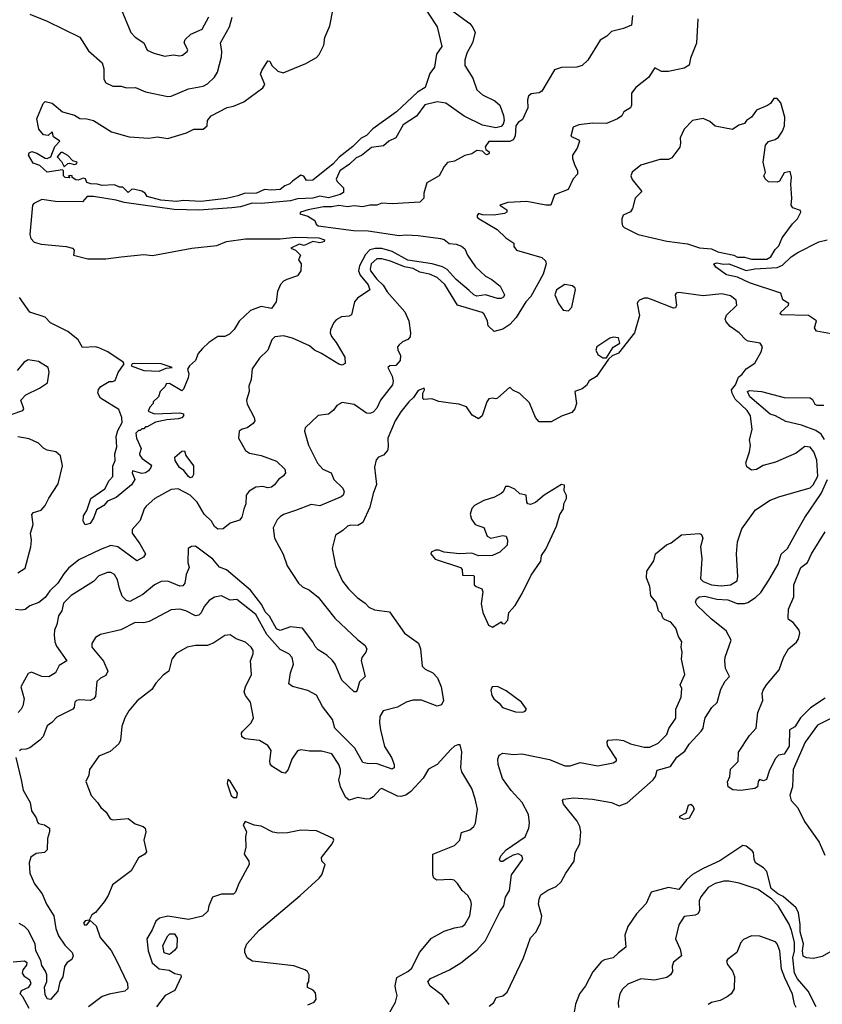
# Model space of a CAD drawing. Extents: x 1690054 to 1842981, y 782881 to 914114.
# Tile 265 of 656: x 1736547 to 1741196, y 857915 to 863620. Entities that reach past the tile are written whole.
import ezdxf

# ---------------------------------------------------------------- set-up
doc = ezdxf.new("R2010")
doc.units = 0

msp = doc.modelspace()

# ---------------------------------------------------------------- linework, layer by layer
at = {"layer": '0CON10XD'}
for points in [[(1738856.8, 863745), (1738965, 863578), (1738992.5, 863465), (1738960.3, 863419.7), (1738949.2, 863345), (1738922.7, 863307.3), (1738895, 863226.7), (1738850.5, 863199.5), (1738729.1, 863085), (1738592.8, 862987.2), (1738555, 862949.2), (1738525, 862933.3), (1738475.7, 862885), (1738397.4, 862822.6), (1738363.1, 862785), (1738245, 862690), (1738207.5, 862687.5), (1738192.7, 862712.7), (1738175, 862718.1), (1738126.2, 862685), (1738111.7, 862668.3), (1738082.4, 862657.6), (1738055, 862636.2), (1738005, 862632), (1737963.9, 862636.1), (1737917.5, 862615), (1737847.4, 862612.6), (1737810.8, 862599.2), (1737745, 862583.4), (1737595, 862565.4), (1737495, 862571.7), (1737455, 862565.8), (1737363.3, 862575), (1737284.4, 862595), (1737272.9, 862615), (1737255, 862626.9), (1737205, 862637.1), (1737194.5, 862635.5), (1737175, 862618), (1737145, 862649.2), (1737125, 862648.6), (1737095, 862663.8), (1737025, 862658.1), (1736995, 862667.3), (1736957.9, 862667.9), (1736935, 862676.7), (1736928.2, 862698.2), (1736915, 862701.5), (1736885, 862690), (1736872.6, 862692.6), (1736850, 862705), (1736850, 862715), (1736843, 862717), (1736830, 862715), (1736837, 862703), (1736810, 862705), (1736800, 862715), (1736800, 862745), (1736795, 862750), (1736705, 862736.5), (1736664, 862774), (1736625, 862789.1), (1736596.7, 862835), (1736601, 862849), (1736616.8, 862856.8), (1736646.8, 862846.8), (1736695, 862818), (1736705, 862816), (1736727.5, 862825), (1736750, 862885), (1736780, 862915), (1736741.7, 862941.7), (1736735, 862970), (1736711.7, 862948.3), (1736685, 862952.5), (1736656.7, 862985), (1736646.7, 863045), (1736682.5, 863135), (1736695, 863145.8), (1736735, 863136), (1736795, 863086.7), (1736865, 863066.7), (1736895, 863046.7), (1736935, 863046), (1736973.3, 863035), (1737079.3, 862969.3), (1737180.7, 862940.7), (1737295, 862933.8), (1737345, 862940.9), (1737405, 862930.6), (1737513.8, 862965), (1737555, 862985.7), (1737610, 862985), (1737633.3, 863005), (1737634, 863035), (1737655, 863062.5), (1737748.8, 863111.2), (1737785, 863119.1), (1737845.7, 863144.3), (1737956, 863225), (1737966, 863245), (1737942.5, 863305), (1737948.8, 863325), (1737985, 863381.2), (1737995, 863378.8), (1738007.5, 863355), (1738042.2, 863322.2), (1738072.3, 863312.3), (1738203.6, 863366.4), (1738265, 863401.4), (1738281.1, 863418.9), (1738308.8, 863471.2), (1738315, 863517.5), (1738343.7, 863585), (1738362.9, 863682.9)], [(1739034, 863685), (1739155, 863596.9), (1739172.5, 863575), (1739184.5, 863545), (1739169.6, 863485), (1739137.7, 863425), (1739124.7, 863385), (1739125.4, 863355), (1739170.8, 863280.8), (1739195, 863213.3), (1739227.2, 863185), (1739299.6, 863149.6), (1739328.4, 863125), (1739349.2, 863065), (1739352.2, 863035), (1739347.4, 863015), (1739335, 863000.2), (1739305, 862993), (1739227.8, 863007.8), (1739121.3, 863061.3), (1739015.2, 863135.2), (1738965.7, 863144.3), (1738894, 863126), (1738845, 863061.5), (1738768.9, 863011.1), (1738725.5, 862935), (1738685, 862915.4), (1738655, 862888.1), (1738585, 862878.5), (1738527, 862833), (1738495, 862819.8), (1738457.9, 862782.1), (1738401, 862745), (1738379.5, 862695), (1738385, 862682.1), (1738422.1, 862645), (1738421.5, 862618.5), (1738403.5, 862606.5), (1738335, 862588.4), (1738285, 862598.2), (1738245, 862584.9), (1738155, 862581.4), (1738115, 862569.4), (1737945, 862553.8), (1737893.3, 862556.7), (1737825.6, 862535), (1737775, 862529.1), (1737585, 862515.3), (1737440.7, 862520.7), (1737151.2, 862561.2), (1737105.7, 862575), (1736974, 862596), (1736937.5, 862595), (1736910, 862565), (1736753.8, 862566.2), (1736675, 862577.3), (1736629.3, 862555), (1736621.6, 862545), (1736606.1, 862375), (1736611.8, 862351.8), (1736630.9, 862330.9), (1736670.1, 862320.1), (1736815, 862305.2), (1736853.3, 862295), (1736862, 862285), (1736858.8, 862255), (1736941.2, 862235), (1737045, 862234.5), (1737135, 862245.8), (1737265, 862259.8), (1737316.5, 862253.5), (1737543.9, 862296.1), (1737689, 862311), (1737744.7, 862335.3), (1737855, 862349.5), (1738055, 862350), (1738145, 862360.4), (1738280, 862355), (1738312, 862345), (1738311.2, 862335), (1738299.8, 862330.2), (1738285, 862326.7), (1738245, 862335.5), (1738195, 862311.5), (1738165, 862318.5), (1738117.5, 862295), (1738144.2, 862284.2), (1738172.5, 862255), (1738162.3, 862227.7), (1738176.2, 862205), (1738175.8, 862165), (1738155, 862135.8), (1738095, 862114.4), (1738075, 862104.3), (1738058.1, 862085), (1738040.6, 862045), (1738032.3, 861985), (1738005, 861945.6), (1737945, 861957.9), (1737884.3, 861935.7), (1737817.8, 861872.2), (1737789.2, 861825), (1737762.9, 861797.1), (1737735.3, 861784.7), (1737695, 861784.4), (1737641.3, 861748.7), (1737605, 861714.5), (1737580.4, 861685), (1737564.8, 861645), (1737530.8, 861615), (1737518.8, 861595), (1737526.9, 861566.9), (1737523.3, 861545), (1737495, 861478.8), (1737485, 861468.8), (1737415, 861512.5), (1737395, 861510), (1737390, 861495), (1737360, 861465), (1737350, 861435), (1737320, 861405), (1737320, 861395), (1737300, 861375), (1737291.7, 861351.7), (1737327, 861337), (1737475, 861342.5), (1737495, 861336.7), (1737496.2, 861325), (1737485, 861313.3), (1737465, 861307.5), (1737398.3, 861301.7), (1737333, 861287), (1737285, 861260), (1737275, 861260), (1737265, 861250), (1737255, 861250), (1737245, 861240), (1737235, 861240), (1737220, 861225), (1737222.5, 861195), (1737250, 861135), (1737240, 861105), (1737242.5, 861095), (1737257, 861077), (1737309.2, 861039.2), (1737307.1, 861025), (1737292.2, 861005), (1737275, 860993.6), (1737255, 860990), (1737200, 861005), (1737197.5, 860995), (1737214, 860955), (1737194.4, 860925), (1737105, 860850.9), (1737055, 860829.2), (1737034.2, 860805), (1736990.6, 860779.4), (1736976.9, 860735), (1736955, 860700.6), (1736925, 860693.3), (1736914.2, 860715), (1736915.8, 860745), (1736934.6, 860775.4), (1736957.8, 860845), (1737039.2, 860900.8), (1737065, 860950), (1737086.1, 860973.9), (1737086.4, 861033.6), (1737098.8, 861065), (1737098.1, 861105), (1737109.6, 861145), (1737105.5, 861205), (1737115, 861238.8), (1737140, 861285), (1737139.2, 861315), (1737121.2, 861361.2), (1737015, 861426.2), (1737000, 861455), (1737002.7, 861477.3), (1737016.7, 861495), (1737065, 861523.3), (1737085, 861522.5), (1737100, 861530), (1737117.5, 861575), (1737152.5, 861625), (1737145.9, 861635.9), (1737056.7, 861695), (1737005, 861719.2), (1736985, 861724.2), (1736911.1, 861721.1), (1736885.3, 861765.3), (1736825, 861813.8), (1736724.1, 861864.1), (1736695, 861897.1), (1736604.5, 861924.5), (1736545, 862010)], [(1737135, 863680), (1737190, 863545), (1737215, 863518.9), (1737266, 863485), (1737285, 863443.8), (1737323.3, 863425), (1737387.7, 863407.7), (1737435, 863415.7), (1737475, 863411.1), (1737490, 863415), (1737516.7, 863435), (1737520, 863445), (1737500, 863485), (1737505.6, 863505), (1737537.5, 863535), (1737604.6, 863565), (1737643.2, 863636.8)], [(1740095.7, 863645), (1740091.7, 863588.3), (1740045, 863568.4), (1739975, 863551.9), (1739947.2, 863525), (1739909.2, 863500.8), (1739838.1, 863385), (1739805.4, 863355), (1739774.5, 863344.5), (1739685, 863343.3), (1739645, 863328.8), (1739571.2, 863205), (1739555, 863196), (1739510.4, 863189.6), (1739493.8, 863176.2), (1739488.5, 863155), (1739490.7, 863109.3), (1739459.3, 863040.7), (1739435, 863024.5), (1739421.5, 863005), (1739416.4, 862945), (1739405, 862923.1), (1739385, 862913.9), (1739265, 862913.3), (1739243.3, 862883.3), (1739247, 862867), (1739266.7, 862855), (1739266.7, 862845), (1739255, 862837.5), (1739245, 862840), (1739228.3, 862858.3), (1739195, 862861.1), (1739165, 862842.3), (1739125, 862832.4), (1739065, 862800.8), (1739025, 862791.9), (1739005, 862770), (1738975.8, 862715), (1738905.6, 862674.4), (1738888.1, 862615), (1738887.1, 862585), (1738865, 862563.2), (1738705, 862553.6), (1738645, 862557.6), (1738615, 862544.8), (1738575, 862544.8), (1738535, 862535.2), (1738485, 862540.8), (1738445, 862534.8), (1738395, 862544.1), (1738355, 862535.2), (1738306.2, 862535), (1738217.5, 862517.5), (1738173.8, 862505), (1738170, 862495), (1738215, 862481.4), (1738256, 862456), (1738263.3, 862435), (1738275, 862424.4), (1738481.2, 862398.8), (1738565, 862397.3), (1738745, 862368.6), (1738785, 862373.5), (1738855, 862368.8), (1738985, 862351.4), (1739005, 862345.9), (1739035, 862323.5), (1739075, 862319.7), (1739106.7, 862306.7), (1739125, 862292.5), (1739141.2, 862255), (1739187.9, 862187.9), (1739245, 862133.4), (1739280.9, 862115), (1739330.3, 862075), (1739354.2, 862025), (1739348.9, 862011.1), (1739335, 862004.2), (1739315, 862004.4), (1739244.7, 862024.7), (1739195, 862018), (1739177.5, 862025), (1739150.1, 862050.1), (1739074.8, 862115), (1739022.1, 862172.1), (1738995, 862187.9), (1738936, 862206), (1738795, 862225.8), (1738705, 862276.2), (1738645, 862293.2), (1738605, 862293.8), (1738575, 862286), (1738550.5, 862259.5), (1738515.8, 862194.2), (1738508.7, 862165), (1738518.6, 862138.6), (1738565, 862084), (1738575.7, 862054.3), (1738504.2, 862005.8), (1738486.2, 861985), (1738469.4, 861910.6), (1738455, 861902.5), (1738411.2, 861898.8), (1738379.5, 861880.5), (1738366.2, 861865), (1738347.3, 861822.7), (1738345.7, 861805), (1738353.1, 861785), (1738380.3, 861750.3), (1738430, 861665), (1738432.9, 861627.1), (1738415, 861617.5), (1738395, 861622.9), (1738295, 861685.2), (1738255, 861705.8), (1738225, 861729.8), (1738126.2, 861775), (1738075, 861788.2), (1738025, 861781.4), (1738007.5, 861765), (1737984, 861705), (1737935, 861658.8), (1737893.6, 861596.4), (1737887.5, 861535), (1737874.1, 861495.9), (1737876, 861465), (1737860, 861415), (1737865, 861392.5), (1737905.8, 861315), (1737909.2, 861295), (1737900, 861280), (1737865, 861254.4), (1737835, 861247.8), (1737817.1, 861235), (1737814.5, 861194.5), (1737855, 861122.9), (1737877.9, 861107.9), (1737945, 861095.4), (1738035, 861061.9), (1738082.5, 861015), (1738085.8, 860995), (1738075, 860976.2), (1738045, 860956), (1738023.1, 860925), (1738005, 860911.1), (1737985, 860907.7), (1737955, 860915.4), (1737915, 860911.2), (1737875, 860888.8), (1737858.6, 860865), (1737856.5, 860815), (1737845, 860783.8), (1737832.8, 860737.2), (1737819.7, 860720.3), (1737765, 860702.2), (1737725, 860669.2), (1737695, 860666.9), (1737675, 860683.3), (1737658, 860715), (1737614.4, 860754.4), (1737575, 860823.8), (1737535, 860865.3), (1737465, 860901.2), (1737425, 860898.2), (1737328.6, 860845), (1737278.8, 860801.2), (1737267.8, 860785), (1737245, 860717.5), (1737197.5, 860665), (1737197.5, 860645), (1737243.1, 860583.1), (1737276, 860525), (1737263.3, 860505), (1737225, 860483.8), (1737115.2, 860565.2), (1737075, 860572.9), (1737015, 860550.9), (1736890, 860490), (1736828.5, 860441.5), (1736801.9, 860408.1), (1736767.2, 860355), (1736720.4, 860309.6), (1736695, 860271), (1736657.4, 860242.6), (1736605.7, 860224.3), (1736578, 860202), (1736555, 860198.3), (1736522.6, 860202.6)], [(1740474.2, 863625), (1740466.5, 863483.5), (1740432.7, 863397.3), (1740425, 863356.2), (1740395, 863338.8), (1740305, 863320), (1740265, 863320), (1740225, 863340), (1740190, 863285), (1740115, 863226.1), (1740091.7, 863195), (1740091.1, 863125), (1740085, 863108.6), (1740046.7, 863085), (1740035, 863063.3), (1740010, 863045), (1739945, 863017.8), (1739865, 863020), (1739785, 863010), (1739753.6, 862996.4), (1739740, 862945), (1739784.2, 862924.2), (1739788.6, 862915), (1739775.2, 862875), (1739749.3, 862835), (1739748, 862815), (1739759.9, 862779.9), (1739777.8, 862745), (1739778.8, 862725), (1739752.5, 862697.5), (1739724.2, 862635.8), (1739645, 862605.4), (1739624, 862546), (1739595.2, 862544.8), (1739485, 862565.5), (1739375, 862560.8), (1739327.5, 862545), (1739368.2, 862518.2), (1739368.2, 862505), (1739355, 862497.5), (1739293, 862487), (1739228.3, 862488.3), (1739205, 862496), (1739197.5, 862485), (1739197.5, 862475), (1739207.5, 862465), (1739312.5, 862405), (1739362.5, 862355), (1739410, 862325), (1739410, 862305), (1739424, 862285), (1739571.4, 862241.4), (1739593.1, 862223.1), (1739595.6, 862205), (1739578.6, 862145), (1739507.8, 862015), (1739478.9, 861985), (1739422, 861895), (1739386, 861854), (1739345, 861826.1), (1739295, 861813.8), (1739259.5, 861845), (1739255.6, 861875), (1739236, 861915), (1739225, 861923.8), (1739083.3, 861965), (1739010, 862085), (1738965, 862125.4), (1738920.8, 862145), (1738865, 862157.1), (1738825, 862179), (1738775, 862188.1), (1738695, 862220.2), (1738645, 862233.8), (1738615, 862234.3), (1738583.6, 862205), (1738575.9, 862175), (1738578.9, 862165), (1738615, 862116.1), (1738651.3, 862081.3), (1738675, 862043.1), (1738777, 861927), (1738801.2, 861875), (1738810.5, 861805), (1738808.2, 861781.8), (1738795, 861767.1), (1738765, 861753.1), (1738744, 861735), (1738735.9, 861724.1), (1738737.1, 861707.1), (1738752.5, 861675), (1738751.2, 861645), (1738725, 861616.7), (1738690, 861615), (1738680, 861605), (1738704.1, 861554.1), (1738710, 861525), (1738706, 861505), (1738636.8, 861415), (1738615, 861368), (1738595, 861345.8), (1738575, 861337.1), (1738555, 861340), (1738485, 861390), (1738415, 861401.2), (1738383.3, 861385), (1738365, 861357.5), (1738336.1, 861333.9), (1738275, 861326.7), (1738200.8, 861255), (1738196.9, 861235), (1738218.8, 861155), (1738270.8, 861050.8), (1738303.3, 861015), (1738350.5, 860995), (1738366.5, 860956.5), (1738418.8, 860905), (1738425.8, 860885), (1738420, 860865), (1738408.1, 860855), (1738285, 860802.3), (1738235, 860810.6), (1738145, 860776.9), (1738075, 860753.1), (1738055, 860739.4), (1738038.3, 860721.7), (1738014.5, 860675), (1738022.5, 860615), (1738072.3, 860522.3), (1738096.9, 860455), (1738162.3, 860355), (1738185, 860334), (1738225.7, 860315), (1738275, 860273.1), (1738372.1, 860152.1), (1738505, 860027.1), (1738546.6, 859996.6), (1738558, 859975), (1738552, 859955), (1738529.4, 859925), (1738524.5, 859905.5), (1738548.8, 859815), (1738516, 859784), (1738501.4, 859735), (1738495, 859726), (1738485, 859725.8), (1738412.8, 859792.8), (1738373.6, 859885), (1738357.7, 859907.7), (1738325, 859938.2), (1738275, 859968.1), (1738257.5, 859987.5), (1738245.4, 860015), (1738184.2, 860095), (1738115, 860101.4), (1738055, 860080.3), (1738035, 860090), (1737994.4, 860164.4), (1737969.5, 860189.5), (1737949.2, 860229.2), (1737883.4, 860315), (1737745, 860432.5), (1737705, 860446.7), (1737664.7, 860494.7), (1737565, 860569.6), (1737541.7, 860568.3), (1737522.9, 860555), (1737520.9, 860475), (1737528.2, 860445), (1737511.9, 860405), (1737502.5, 860355), (1737490.9, 860339.1), (1737475, 860337.3), (1737405, 860367.5), (1737366.1, 860363.9), (1737327.5, 860345), (1737260.4, 860289.6), (1737185, 860248.7), (1737165, 860255.4), (1737140.3, 860280.3), (1737125.2, 860325), (1737114, 860374), (1737095, 860404.4), (1737075, 860416.4), (1737055, 860417.1), (1737005, 860397.1), (1736975, 860364.5), (1736845, 860282.7), (1736800.5, 860239.5), (1736790, 860195), (1736771.9, 860165), (1736761.8, 860115), (1736747.3, 860082.7), (1736745.9, 860055), (1736750.3, 860015), (1736759.9, 859989.9), (1736820.6, 859905), (1736775, 859878.1), (1736754.2, 859835), (1736715, 859811.5), (1736675, 859814.4), (1736615, 859838.8), (1736595, 859832.5), (1736553.1, 859755), (1736572.9, 859685), (1736565.6, 859645), (1736555.6, 859625), (1736537.1, 859605)], [(1736605, 863652.5), (1736705, 863611.4), (1736895, 863519.2), (1736945, 863440), (1737025, 863370), (1737033.8, 863335), (1737033.2, 863275), (1737045, 863254.4), (1737085.5, 863235.5), (1737133.7, 863233.7), (1737165, 863225.6), (1737217.5, 863227.5), (1737275, 863201.4), (1737405, 863174.4), (1737425, 863176.9), (1737525, 863218.7), (1737610, 863235), (1737635, 863247.8), (1737675, 863287.5), (1737693.4, 863316.6), (1737716.2, 863405), (1737717.7, 863435), (1737709.5, 863485), (1737762.5, 863577.5), (1737778, 863635)], [(1740875, 862232.5), (1740898.1, 862245), (1740922.1, 862287.9), (1740945, 862308.8), (1740964.2, 862355), (1741023.4, 862436.6), (1741052.5, 862465), (1741072.5, 862505), (1741070, 862515), (1741025, 862530.6), (1741015.6, 862545), (1741020, 862585), (1741013.3, 862666.7), (1741018.1, 862708.1), (1741009.3, 862739.3), (1740975, 862732.5), (1740947.5, 862685), (1740935, 862677.5), (1740885, 862681.2), (1740865, 862697.5), (1740857.5, 862715), (1740867.5, 862735), (1740854.4, 862795), (1740867.3, 862892.7), (1740885, 862913.3), (1740922.5, 862925), (1740941.7, 862938.3), (1740965.9, 862974.1), (1740976.1, 863003.9), (1740979.2, 863055), (1740955, 863137.5), (1740935, 863162.5), (1740915, 863162.5), (1740895.9, 863134.1), (1740878.3, 863121.7), (1740814.1, 863095.9), (1740786.7, 863055), (1740756.2, 863035), (1740745, 863018.8), (1740712, 863008), (1740675, 862983.8), (1740575, 863003.3), (1740545, 863030), (1740505, 863047.1), (1740444.5, 863035.5), (1740395, 862986), (1740372.5, 862935), (1740375.3, 862905), (1740369.8, 862880.2), (1740325, 862818.5), (1740305, 862810), (1740255, 862810.3), (1740145, 862777.7), (1740094, 862736), (1740087.2, 862715), (1740094.4, 862694.4), (1740150, 862625), (1740112, 862585), (1740097.5, 862525), (1740085, 862506.7), (1740042.5, 862487.5), (1740033.8, 862465), (1740033.8, 862445), (1740038.8, 862425), (1740048.8, 862415), (1740130, 862375), (1740295, 862335.6), (1740415, 862321.3), (1740485, 862297.1), (1740555, 862292.2), (1740591.4, 862275), (1740683.1, 862255), (1740705, 862243.5), (1740745, 862243.3), (1740785, 862232.6), (1740875, 862232.5)], [(1736805, 862767.5), (1736825, 862786), (1736835, 862788.8), (1736865, 862780), (1736876.2, 862785), (1736880, 862795), (1736855, 862802.5), (1736825, 862832.5), (1736795, 862850), (1736785, 862850), (1736763.3, 862825), (1736788.3, 862798.3), (1736805, 862767.5)], [(1741268, 861795), (1741162.5, 861815), (1741151.4, 861835), (1741163.3, 861875), (1741115.9, 861905.9), (1740959.3, 861909.3), (1740952.5, 861915), (1740956.7, 861925), (1741000, 861965), (1741002.5, 861975), (1740967, 861997), (1740955.9, 862035.9), (1740775, 862094.4), (1740705, 862127.5), (1740641.7, 862141.7), (1740580, 862185), (1740567.5, 862205), (1740585, 862210.8), (1740623.7, 862203.7), (1740655, 862205.5), (1740669.3, 862199.3), (1740755, 862165.8), (1740804.5, 862175.5), (1740935, 862184), (1740965, 862196.8), (1741016.2, 862245), (1741055, 862271.3), (1741175, 862331.8), (1741224.4, 862344.4)], [(1739725, 861932), (1739745.8, 861955), (1739765.7, 862055.7), (1739763.8, 862065), (1739748.3, 862078.3), (1739705, 862086.4), (1739656, 862055), (1739646, 862025), (1739668.8, 861975), (1739695, 861936.7), (1739725, 861932)], [(1739034.3, 857914.3), (1738995.8, 857965), (1738925, 858020.6), (1738910, 858045), (1738925.5, 858065), (1739036.3, 858113.7), (1739102.4, 858155), (1739195, 858228), (1739244.8, 858285.2), (1739329.4, 858455), (1739351.1, 858485), (1739360.4, 858535), (1739383.3, 858575), (1739395.1, 858664.9), (1739461.4, 858755), (1739456, 858775), (1739435, 858786.7), (1739405, 858779.1), (1739370.9, 858759.1), (1739345, 858742.9), (1739331.5, 858741.5), (1739325.6, 858755), (1739334.5, 858775), (1739365, 858809.4), (1739473.8, 858885), (1739496, 858935), (1739500.8, 858965), (1739494, 859015), (1739456.9, 859085), (1739393.2, 859153.2), (1739342.8, 859222.8), (1739318.9, 859305), (1739316.5, 859335), (1739325, 859357.5), (1739345, 859369.5), (1739408, 859362), (1739455.5, 859365.5), (1739615, 859333.6), (1739705, 859297.1), (1739735, 859297.1), (1739793.3, 859316.7), (1739895, 859297.1), (1739985, 859314.4), (1740003.8, 859325), (1740004.2, 859335), (1739951.1, 859415), (1739949.2, 859435), (1739955.6, 859444.4), (1740005, 859448.8), (1740045, 859443.3), (1740085, 859424.2), (1740165, 859403.8), (1740197.5, 859405), (1740245, 859427.5), (1740295, 859477.5), (1740306.4, 859513.6), (1740347.7, 859572.3), (1740347.5, 859625), (1740377.5, 859695), (1740382.5, 859745), (1740373.3, 859765), (1740398.8, 859825), (1740380, 859915), (1740383.3, 859955), (1740377.5, 859985), (1740382.5, 860015), (1740363.3, 860045), (1740347.5, 860095), (1740318.3, 860128.3), (1740282.5, 860145), (1740272.5, 860155), (1740265, 860180), (1740247.5, 860195), (1740233.8, 860245), (1740202.4, 860282.4), (1740197.5, 860335), (1740177.5, 860385), (1740179.5, 860425), (1740220, 860485), (1740230, 860525), (1740292.7, 860577.3), (1740320.7, 860589.3), (1740380, 860635), (1740485, 860642.5), (1740496.7, 860636.7), (1740503.3, 860615), (1740490.8, 860565), (1740498.8, 860495), (1740490.5, 860380.5), (1740506.7, 860365), (1740555, 860346.1), (1740610.1, 860339.9), (1740665, 860344.4), (1740702.1, 860367.9), (1740706.8, 860393.2), (1740699.2, 860525), (1740705.6, 860595), (1740729.8, 860670.2), (1740809.7, 860780.3), (1740894.6, 860835.4), (1740944.2, 860855.8), (1741125, 860906.7), (1741143.1, 860925), (1741170.9, 860975), (1741165, 861068), (1741146.7, 861115), (1741125, 861142), (1741095, 861146.2), (1741045, 861108), (1740925, 861056), (1740852.7, 861037.3), (1740815, 861014), (1740785, 861008.8), (1740759.3, 861029.3), (1740752.5, 861052.5), (1740773.8, 861115), (1740780, 861155), (1740773.8, 861185), (1740790, 861245), (1740780, 861325), (1740760.6, 861355), (1740690.8, 861420.8), (1740673.1, 861455), (1740670.9, 861475), (1740692.5, 861505), (1740711.4, 861548.6), (1740732.5, 861565), (1740754.1, 861595.9), (1740805, 861630), (1740841.1, 861695), (1740850, 861725), (1740835.3, 861745.3), (1740767.4, 861757.4), (1740754, 861765), (1740715, 861805.8), (1740662.6, 861842.6), (1740639.3, 861869.3), (1740634.3, 861885), (1740641.8, 861908.2), (1740701.3, 861965), (1740696.3, 861995), (1740665, 862019), (1740615, 862031.9), (1740505, 862020), (1740365, 862040), (1740348.8, 862035), (1740344.3, 862025.7), (1740350.8, 861965), (1740345, 861950), (1740335, 861947.5), (1740215.4, 861995.4), (1740185, 862006.9), (1740165, 862007.1), (1740136.2, 861995), (1740128, 861985), (1740124.2, 861975), (1740138, 861905), (1740108, 861805), (1740015, 861686.7), (1739978.8, 861671.2), (1739957, 861653), (1739888.3, 861551.7), (1739845, 861526.7), (1739830, 861500), (1739805, 861481.2), (1739762.5, 861465), (1739771.2, 861395), (1739763.3, 861365), (1739745.9, 861344.1), (1739685, 861323.3), (1739625, 861290), (1739555, 861290), (1739534.1, 861314.1), (1739499.3, 861399.3), (1739443, 861453), (1739403, 861473), (1739385, 861490), (1739315, 861427.5), (1739305, 861422.5), (1739285, 861427.5), (1739265, 861423.8), (1739252.2, 861405), (1739225.4, 861324.6), (1739205, 861306.7), (1739168.3, 861328.3), (1739135.7, 861375.7), (1739091.2, 861391.2), (1739042.3, 861397.7), (1738975, 861408), (1738935, 861423.3), (1738888.3, 861418.3), (1738882.5, 861425), (1738882.5, 861455), (1738892.5, 861475), (1738890, 861485), (1738855, 861471.2), (1738828.8, 861431.2), (1738800, 861405), (1738755, 861348.2), (1738721.7, 861295), (1738678.4, 861195), (1738682, 861145), (1738676.7, 861123.3), (1738655, 861096.3), (1738624.8, 861085.2), (1738610.8, 861069.2), (1738602.4, 861027.6), (1738614.3, 860925.7), (1738593.5, 860875), (1738575, 860796), (1738535, 860706.7), (1738505, 860689.2), (1738465, 860691.1), (1738445, 860685.7), (1738419.1, 860660.9), (1738376.4, 860633.6), (1738357.5, 860555), (1738376, 860455), (1738416.8, 860366.8), (1738451.7, 860321.7), (1738501.2, 860271.2), (1738548.2, 860238.2), (1738569.2, 860215), (1738601.2, 860201.2), (1738688.9, 860188.9), (1738775.5, 860065), (1738856.8, 860006.8), (1738869.1, 859975), (1738877.5, 859875), (1738895, 859857.5), (1738940.8, 859835), (1738966.2, 859806.2), (1738988.1, 859755), (1739001.9, 859675), (1738989.4, 859650.6), (1738965, 859642.5), (1738875, 859676.7), (1738823.8, 859676.2), (1738785, 859665.5), (1738735, 859636.9), (1738652.5, 859615), (1738633.2, 859583.2), (1738630.9, 859545), (1738637.3, 859505), (1738659.2, 859409.2), (1738701.1, 859345), (1738715.7, 859305), (1738715.8, 859284.2), (1738705, 859276.7), (1738617.9, 859307.9), (1738559.5, 859309.5), (1738535, 859316.2), (1738488.8, 859398.8), (1738371.9, 859515), (1738358.9, 859565), (1738301, 859641), (1738265, 859705.7), (1738215, 859732.5), (1738127, 859757), (1738105, 859772.5), (1738114.6, 859835.4), (1738133.3, 859885), (1738125.6, 859925), (1738105, 859945.6), (1738055, 859971.1), (1737978.2, 860058.2), (1737915, 860174.2), (1737805, 860259.4), (1737765, 860257.3), (1737715, 860281.1), (1737675, 860274.3), (1737644, 860255), (1737615, 860220), (1737597.7, 860182.3), (1737585, 860169.1), (1737565, 860165.4), (1737509.2, 860195), (1737475, 860204.5), (1737425, 860200), (1737297, 860133), (1737265, 860125.9), (1737215, 860127.8), (1737133.3, 860085), (1737015, 860058.1), (1736985, 860040), (1736964.2, 860005.8), (1736964, 859985), (1737032.6, 859902.6), (1737057.5, 859845), (1737045, 859820), (1737013.8, 859805), (1736992.5, 859785), (1736985, 859698.8), (1736975, 859684.2), (1736955.5, 859674.5), (1736895, 859678.9), (1736875.7, 859674.3), (1736866.2, 859665), (1736861.2, 859635), (1736853.8, 859625), (1736762.2, 859577.8), (1736733, 859547), (1736705, 859528), (1736682.7, 859467.3), (1736663.8, 859445), (1736605, 859401.2), (1736585, 859393.1), (1736555, 859391.9), (1736545, 859383.1)], [(1739945, 861660), (1739985, 861723.3), (1740022.5, 861745), (1740015, 861776.7), (1739985, 861781.2), (1739965, 861774), (1739890, 861725), (1739883.3, 861705), (1739895, 861680), (1739925, 861661.2), (1739945, 861660)], [(1736497.8, 861332.2), (1736564.1, 861355.9), (1736570, 861365), (1736552.5, 861415), (1736583, 861447), (1736661.2, 861485), (1736708, 861515), (1736717, 861577), (1736711.2, 861605), (1736655, 861640), (1736595, 861649.2), (1736572.5, 861635), (1736532.2, 861587.8)], [(1737355, 861583.8), (1737395, 861600), (1737430, 861605), (1737366.7, 861625), (1737212.7, 861627.3), (1737197.5, 861625), (1737192.5, 861615), (1737265, 861588), (1737355, 861583.8)], [(1741208.3, 861188.3), (1741189, 861219), (1741158.6, 861238.6), (1741075, 861270), (1740985, 861291.7), (1740925, 861325.2), (1740893.2, 861335), (1740776.7, 861435), (1740761.9, 861465), (1740775, 861470.5), (1740844.4, 861465.6), (1740975, 861431.2), (1741125, 861428.3), (1741138.4, 861418.4), (1741152.3, 861392.3), (1741165, 861385.6), (1741205, 861386.5)], [(1736535, 860414.2), (1736578.4, 860441.6), (1736610.7, 860565), (1736614.6, 860604.6), (1736608.6, 860645), (1736624.6, 860695), (1736616.3, 860753.7), (1736626.2, 860763.8), (1736671.5, 860778.5), (1736694.7, 860805.3), (1736715, 860848), (1736769.1, 860930.9), (1736794.4, 861035), (1736782.2, 861092.2), (1736755, 861116.7), (1736705, 861126.2), (1736685, 861136.2), (1736655.5, 861165.5), (1736601.7, 861191.7), (1736535, 861202.5)], [(1737535, 860966), (1737525, 860973.6), (1737498, 861008), (1737471.5, 861025), (1737446.9, 861065), (1737445.8, 861085), (1737485, 861120), (1737501.7, 861121.7), (1737508.5, 861095), (1737553.8, 861035), (1737554, 860985), (1737545, 860968.8), (1737535, 860966)], [(1739266.2, 857905), (1739293.8, 857925), (1739306.2, 857953.8), (1739345, 857964.2), (1739370.8, 857985), (1739465, 858183.8), (1739505, 858300), (1739536.2, 858333.8), (1739564.4, 858385), (1739570.5, 858425), (1739552.9, 858495), (1739556, 858525), (1739565, 858550), (1739606.7, 858576.7), (1739655, 858597.8), (1739683.3, 858625), (1739709.5, 858675), (1739758.6, 858745), (1739764.4, 858795), (1739791.1, 858845), (1739797.8, 858915), (1739791.2, 858945), (1739775.8, 858975.8), (1739697.5, 859075), (1739691.2, 859095), (1739696, 859104), (1739755, 859110.5), (1739865, 859102.7), (1739974.6, 859084.6), (1740020, 859065), (1740065, 859081.6), (1740215.4, 859215), (1740229.1, 859235), (1740238.9, 859271.1), (1740317.6, 859292.4), (1740354.1, 859345.9), (1740398.8, 859381.2), (1740425, 859422), (1740495, 859498.1), (1740505.4, 859515), (1740510.3, 859540.3), (1740517.5, 859575), (1740556.9, 859635), (1740586.7, 859663.3), (1740608.3, 859741.7), (1740632.9, 859787.1), (1740659.2, 859815), (1740635, 859860), (1740630.5, 859905), (1740633.1, 859926.9), (1740668.9, 860025), (1740639, 860079), (1740555, 860145.9), (1740471.4, 860225), (1740461.2, 860245), (1740467.3, 860262.7), (1740482.5, 860275), (1740515, 860280), (1740585, 860263.1), (1740648, 860258), (1740703, 860237), (1740745, 860236.7), (1740765, 860242.5), (1740808.9, 860271.1), (1740839.1, 860300.9), (1740887.1, 860372.9), (1740941, 860465), (1740957.3, 860522.7), (1740995, 860555.4), (1741048.7, 860655), (1741094.4, 860735), (1741189.7, 860875), (1741226.7, 860955)], [(1739285, 860100), (1739335, 860130), (1739341.7, 860121.7), (1739355, 860120), (1739375, 860140), (1739380, 860185), (1739416.9, 860225), (1739458.2, 860295), (1739508.9, 860401.1), (1739565, 860482.5), (1739568.8, 860515), (1739595, 860552.5), (1739655.8, 860685), (1739676.4, 860753.6), (1739696.7, 860785), (1739698.8, 860815), (1739713.3, 860845), (1739713.6, 860863.6), (1739700.7, 860890.7), (1739702.5, 860922.5), (1739685, 860927.1), (1739584.2, 860865), (1739535, 860821.9), (1739505, 860810), (1739490, 860815), (1739483.8, 860825), (1739480, 860865), (1739443, 860873), (1739415, 860900), (1739380, 860915), (1739360, 860915), (1739347.5, 860885), (1739336.1, 860873.9), (1739296.7, 860853.3), (1739235, 860833.3), (1739180.6, 860805), (1739165, 860787.8), (1739155.4, 860755), (1739164.2, 860725), (1739185, 860694.2), (1739207.3, 860687.3), (1739235, 860677.5), (1739255, 860627.5), (1739275, 860616.2), (1739345, 860631.2), (1739365, 860626.7), (1739372.9, 860605), (1739370, 860575), (1739327.8, 860535), (1739285, 860515.9), (1739205, 860512.5), (1739165, 860528.1), (1739094.7, 860524.7), (1739005, 860534.2), (1738975, 860545.7), (1738955, 860546.2), (1738930, 860535), (1738927.5, 860525), (1738954.1, 860494.1), (1739100, 860445), (1739110, 860435), (1739111.7, 860401.7), (1739175, 860400), (1739180, 860395), (1739180, 860345), (1739190, 860335), (1739223, 860323), (1739230, 860305), (1739220, 860235), (1739230, 860185), (1739261.7, 860111.7), (1739285, 860100)], [(1740725, 859154.4), (1740677.7, 859157.7), (1740651.2, 859175), (1740647, 859203), (1740660, 859235), (1740663.6, 859276.4), (1740708.9, 859321.1), (1740710, 859375), (1740775, 859472), (1740812, 859515), (1740822.5, 859605), (1740851.9, 859675), (1740847.8, 859715), (1740854.4, 859735), (1740872.9, 859765), (1740947.1, 859852.9), (1740971.2, 859925), (1741000, 859975), (1741046.3, 860013.7), (1741057.4, 860032.6), (1741065.7, 860065), (1741062.4, 860082.4), (1741026.8, 860126.8), (1741000, 860145), (1740998, 860155), (1741001.1, 860205), (1741031.2, 860275), (1741031.8, 860345), (1741071.4, 860445), (1741110, 860475), (1741133.5, 860525), (1741213, 860653)], [(1738725, 857997.5), (1738721.9, 858021.9), (1738730.5, 858069.5), (1738794.2, 858105), (1738817.5, 858125), (1738862.5, 858215), (1738932, 858298), (1739005, 858338.8), (1739065, 858358), (1739110, 858365), (1739125, 858376.7), (1739155, 858427.5), (1739163.3, 858495), (1739160, 858515), (1739143.3, 858545), (1739110, 858575), (1739082.5, 858615), (1739063.6, 858633.6), (1739045, 858638.8), (1738962.5, 858635), (1738945.9, 858645.9), (1738940, 858665), (1738940, 858785), (1739065, 858834.2), (1739096, 858865), (1739105, 858910), (1739155, 858926.7), (1739176.7, 858945), (1739188, 858965), (1739198.8, 859045), (1739185.7, 859105.7), (1739166, 859165), (1739107.5, 859262.5), (1739101.2, 859285), (1739107.3, 859377.3), (1739098.3, 859418.3), (1739085, 859417.5), (1739065, 859410), (1739045, 859391.2), (1738965, 859303.8), (1738915, 859276.7), (1738884.4, 859225), (1738811.5, 859148.5), (1738782.8, 859127.2), (1738755, 859119.3), (1738735, 859121.2), (1738645, 859164.3), (1738635, 859161.4), (1738595, 859116.5), (1738575, 859104.5), (1738555, 859102.5), (1738505, 859112.2), (1738455, 859098.5), (1738434.8, 859114.8), (1738405.2, 859175), (1738396.1, 859215), (1738405.8, 859255), (1738404.2, 859275), (1738394.6, 859305), (1738355, 859365.3), (1738295, 859380.9), (1738225, 859380.6), (1738175, 859390), (1738155.7, 859384.3), (1738122.7, 859335), (1738102.5, 859275), (1738085, 859254.4), (1738065, 859258.8), (1738006.7, 859295), (1737997.3, 859307.3), (1737995.3, 859324.7), (1738003.2, 859385), (1737983.3, 859415), (1737935, 859443.6), (1737853.6, 859453.6), (1737834.2, 859465), (1737831.9, 859485), (1737836.9, 859495), (1737886.7, 859545), (1737900.5, 859575), (1737884.3, 859665), (1737854.2, 859705), (1737847.1, 859725), (1737855.5, 859755), (1737890, 859825), (1737884.3, 859905), (1737900, 859945), (1737900, 859965), (1737888, 859985), (1737853.8, 860013.8), (1737801.5, 860031.5), (1737766.7, 860055), (1737735, 860051.1), (1737671.1, 860008.9), (1737635.4, 859994.6), (1737565, 859993.5), (1737516.7, 859985), (1737453.1, 859946.9), (1737427.5, 859915), (1737410, 859845), (1737377.3, 859822.7), (1737335, 859776.2), (1737311.4, 859738.6), (1737227, 859673), (1737179.1, 859615), (1737155.5, 859575), (1737137.8, 859525), (1737130, 859445), (1737121.2, 859425), (1737070.5, 859379.5), (1737005, 859352.5), (1736950.8, 859275), (1736947, 859243), (1736930, 859205), (1736961.1, 859125), (1736998.1, 859085), (1737016.9, 859055), (1737047.3, 859027.3), (1737069.9, 858989.9), (1737086, 858984), (1737175, 858991.4), (1737215, 858960.8), (1737262.5, 858945), (1737273.8, 858935), (1737278, 858915), (1737265.8, 858865), (1737282, 858798), (1737271.2, 858785), (1737235, 858764.2), (1737192.3, 858687.7), (1737085, 858606.2), (1737058.6, 858545), (1737035, 858508.8), (1736985, 858447.5), (1736965, 858432.5), (1736948.3, 858401.7), (1736925, 858399.2), (1736916, 858385), (1736923.6, 858373.6), (1736935, 858374.4), (1736955, 858400), (1736988.7, 858368.7), (1737012.4, 858302.4), (1737076.1, 858226.1), (1737108.2, 858168.2), (1737170.5, 858035), (1737173.2, 858006.8), (1737155, 857990.9), (1737065, 857974.5), (1737025, 857960), (1736945, 857901.1)], [(1739461.7, 859608.3), (1739475, 859613.3), (1739483.3, 859625), (1739452.9, 859665), (1739365, 859730.4), (1739314.2, 859755.8), (1739284, 859755), (1739276, 859735), (1739281.2, 859705), (1739294.1, 859684.1), (1739325, 859660), (1739344.2, 859634.2), (1739419.3, 859609.3), (1739461.7, 859608.3)], [(1741212.1, 859687.9), (1741126.9, 859633.1), (1741069.5, 859575), (1741036.9, 859523.1), (1741006, 859505), (1741005, 859411.4), (1740975, 859364.5), (1740942, 859358), (1740922.5, 859337.5), (1740888, 859265), (1740873, 859217), (1740855, 859210), (1740831.7, 859218.3), (1740823.6, 859206.4), (1740820, 859175), (1740805, 859166.2), (1740725, 859154.4)], [(1741241.5, 859568.5), (1741167.7, 859532.3), (1741097, 859433), (1741028.2, 859275), (1741023.1, 859175), (1741007.1, 859127.1), (1741015.7, 859095), (1741053.7, 859053.7), (1741092.7, 858975), (1741177.8, 858855), (1741209.8, 858779.8)], [(1736524.7, 859345), (1736555.3, 859215.3), (1736567.3, 859155), (1736607.1, 859085), (1736614.2, 859035), (1736642, 858995), (1736649.3, 858969.3), (1736655, 858962.5), (1736690, 858955), (1736720, 858935), (1736720, 858915), (1736707.5, 858875), (1736705, 858810), (1736690, 858795), (1736641.2, 858788.8), (1736611.9, 858768.1), (1736600.6, 858735), (1736605.5, 858674.5), (1736632.2, 858612.2), (1736676.2, 858555), (1736702.3, 858495), (1736745, 858427.5), (1736756.9, 858355), (1736772.2, 858312.2), (1736807.6, 858257.6), (1736850, 858215), (1736855.7, 858195), (1736848, 858175), (1736822.4, 858157.6), (1736807, 858133), (1736795.7, 858075), (1736778.6, 858045), (1736768.3, 857991.7), (1736725, 857942.5), (1736705, 857947.5), (1736695, 857972.5), (1736690.6, 858015), (1736703.3, 858046.7), (1736703, 858085), (1736696.6, 858106.6), (1736675, 858138.9), (1736669, 858169), (1736640.5, 858225), (1736636, 858266), (1736596.2, 858345), (1736575, 858366.2), (1736543.3, 858383.3)], [(1737805, 859113.3), (1737807.7, 859137.7), (1737765, 859207.5), (1737753, 859217), (1737748.8, 859195), (1737771.2, 859125), (1737785, 859113.8), (1737805, 859113.3)], [(1740395, 858986.2), (1740370, 858995), (1740370, 859005), (1740406.7, 859023.3), (1740421.8, 859068.2), (1740435, 859073.8), (1740446.6, 859065), (1740454.4, 859045), (1740425, 858992.5), (1740395, 858986.2)], [(1738215, 857912.5), (1738252, 857928), (1738263.8, 857945), (1738260.7, 857980.7), (1738246.1, 857996.1), (1738213, 858013), (1738213.3, 858035), (1738222.5, 858045), (1738223.3, 858085), (1738213.3, 858105), (1738198.8, 858115), (1738135, 858138.2), (1737895, 858163.9), (1737863.5, 858185), (1737850, 858215), (1737850, 858235), (1737862.2, 858265), (1737934.7, 858345), (1738171.1, 858545), (1738282, 858645), (1738296, 858665), (1738316.2, 858725), (1738296.7, 858745), (1738295.8, 858765), (1738357.1, 858845), (1738365.8, 858865), (1738363.3, 858875), (1738265, 858919.4), (1738174.5, 858924.5), (1738098.6, 858908.6), (1738045, 858905.6), (1738012.1, 858912.1), (1737945, 858946.2), (1737905, 858953.3), (1737852.5, 858975), (1737842, 858955), (1737860, 858915), (1737853.8, 858885), (1737856.2, 858825), (1737847.5, 858785), (1737873.3, 858745), (1737876.7, 858725), (1737816.7, 858615), (1737797.5, 858565), (1737785, 858552.5), (1737715, 858553.3), (1737663.8, 858536.2), (1737642, 858485), (1737635.9, 858454.1), (1737605, 858426.2), (1737525, 858406.7), (1737405, 858426.2), (1737356.1, 858413.9), (1737335, 858396.7), (1737314.2, 858345.8), (1737283.8, 858295), (1737291.2, 858225), (1737313.8, 858155), (1737355, 858120), (1737411.7, 858111.7), (1737445, 858092.5), (1737480, 858085), (1737482.5, 858075), (1737444.4, 857995.6), (1737389.4, 857965), (1737339.5, 857900.5)], [(1741245, 858220.4), (1741195, 858191.9), (1741145, 858179.6), (1741103.6, 858183.6), (1741085, 858193.1), (1741081.2, 858225), (1741086.5, 858265), (1741067.7, 858335), (1741067.5, 858377.5), (1741057.8, 858445), (1741045, 858473.8), (1740970, 858540), (1740937.6, 858555), (1740900.7, 858585), (1740874.5, 858685), (1740855.9, 858705.9), (1740809.3, 858735), (1740801, 858755), (1740797.8, 858795), (1740790.4, 858805), (1740755, 858830.6), (1740735, 858834.7), (1740603.4, 858746.6), (1740505, 858702.4), (1740445, 858667.5), (1740411.6, 858638.4), (1740365, 858579.5), (1740305, 858591), (1740205.5, 858564.5), (1740175, 858499.2), (1740120.1, 858439.9), (1740069.6, 858365), (1740051.2, 858315), (1740058, 858245), (1740015, 858212.9), (1739985.4, 858184.6), (1739935, 858172.9), (1739917.3, 858162.7), (1739867, 858103), (1739825, 858021.4), (1739789.6, 857975), (1739765.7, 857915), (1739752.5, 857835)], [(1741160.6, 857900.6), (1741115, 857991.2), (1741053, 858063), (1741035.4, 858095), (1741024.4, 858185), (1741035.6, 858225), (1741035.5, 858275), (1741017.2, 858342.8), (1741005, 858378.8), (1740940.9, 858485), (1740903.3, 858525), (1740825, 858580.6), (1740715, 858616.5), (1740655, 858628.8), (1740625, 858629.1), (1740574.7, 858615.3), (1740535, 858590.9), (1740491.5, 858538.5), (1740483.3, 858515), (1740484.1, 858455.9), (1740475, 858438.1), (1740459.3, 858430.7), (1740396.4, 858423.6), (1740364.4, 858375), (1740345.6, 858295), (1740373.3, 858235), (1740380, 858195), (1740335, 858158.8), (1740326.9, 858135), (1740328.9, 858105), (1740316.9, 858085), (1740295, 858070), (1740224.5, 858055.5), (1740145, 858061.8), (1740069.1, 858030.9), (1740037.7, 858002.3), (1740022.7, 857975), (1740013.5, 857925), (1740016.1, 857896.1)], [(1737415, 858202.5), (1737383.9, 858213.9), (1737376.7, 858255), (1737405, 858312.5), (1737416.7, 858323.3), (1737443.3, 858323.3), (1737458.3, 858298.3), (1737456, 858245), (1737443.9, 858226.1), (1737415, 858202.5)], [(1741045, 857895.8), (1741035.3, 857915.3), (1741024.2, 857974.2), (1740978.4, 858068.4), (1740958.8, 858118.8), (1740950.4, 858225), (1740934.5, 858265), (1740925, 858276.2), (1740835, 858310), (1740785, 858311.5), (1740739.7, 858290.3), (1740725, 858273.3), (1740700, 858215), (1740646.7, 858175), (1740641.2, 858165), (1740646.2, 858145), (1740676.4, 858106.4), (1740686.8, 858076.8), (1740685.8, 858005), (1740668, 857975), (1740645, 857957.5), (1740605, 857936), (1740555, 857925.7), (1740535, 857913.8)], [(1736601.4, 857891.4), (1736565, 857957.5), (1736548.8, 857975), (1736556.7, 857995), (1736600, 858015), (1736614, 858035), (1736606.2, 858055), (1736576.7, 858075), (1736563.8, 858095), (1736566.2, 858115), (1736588.3, 858141.7), (1736590, 858155), (1736575, 858164.2), (1736508.8, 858158.8)], [(1738683.8, 857855), (1738723.6, 857926.4), (1738732.9, 857965), (1738725, 857997.5)]]:
    msp.add_lwpolyline(points, dxfattribs=at)

doc.saveas('drawing.dxf')
